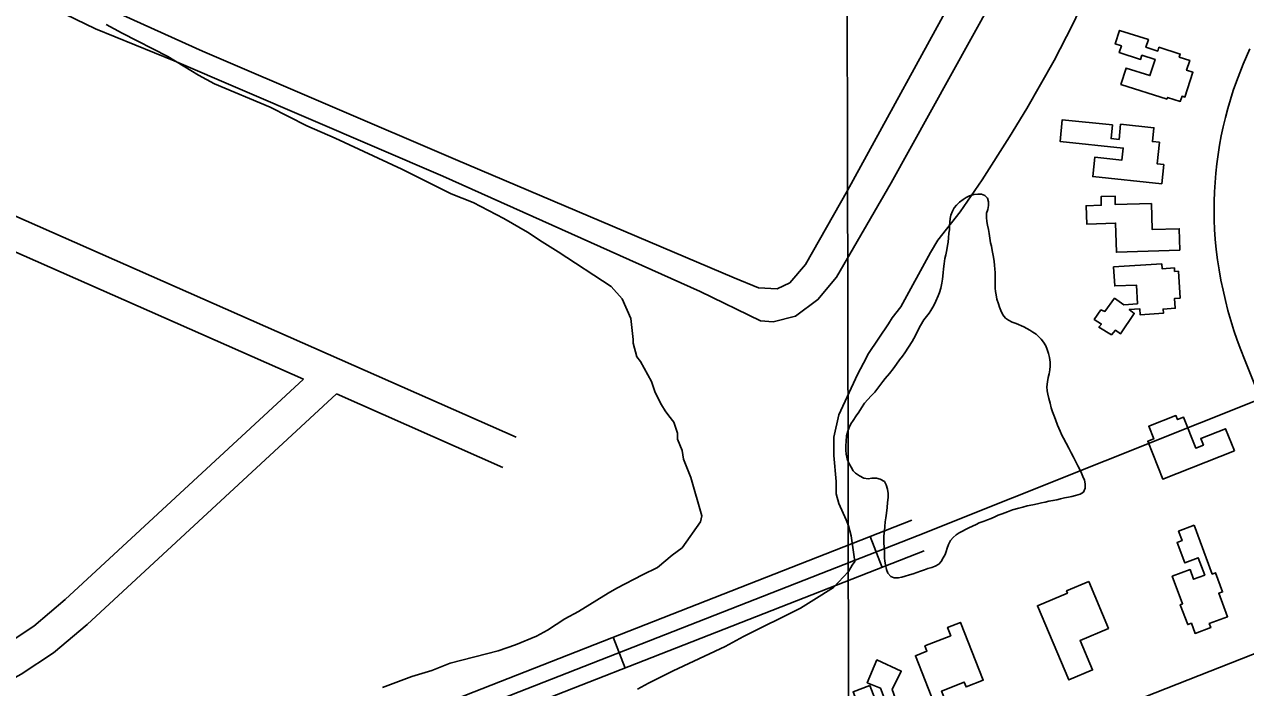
# Model space of a CAD drawing. Extents: x 3329297 to 3367176, y 649250 to 674653.
# Drawn here: x 3348430 to 3349536, y 671839 to 672440 of the extents above; entities that cross this region are included whole.
import ezdxf

# ---------------------------------------------------------------- set-up
doc = ezdxf.new("R2010")
doc.units = 0
for name, color, linetype in [('V-BLDG-OTLN', 7, 'Continuous'), ('V-GRID-MAJR', 7, 'Continuous'), ('V-ROAD-CNTR', 7, 'Continuous'), ('V-SITE-VEGE', 7, 'Continuous'), ('V-TOPO-SHOR', 7, 'Continuous')]:
    doc.layers.add(name, color=color, linetype=linetype)

msp = doc.modelspace()

# ---------------------------------------------------------------- linework, layer by layer
at = {"layer": 'V-BLDG-OTLN'}
for points in [[(3349464.964, 672372.567), (3349423.1520000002, 672385.975), (3349427.889, 672400.75), (3349449.42, 672393.846), (3349454.147, 672408.585), (3349442.274, 672412.393), (3349441.0270000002, 672408.503), (3349421.659, 672414.713), (3349423.609, 672420.789), (3349418.112, 672422.553), (3349422.073, 672434.894), (3349448.119, 672426.54), (3349445.8850000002, 672419.577), (3349456.586, 672416.144), (3349457.7, 672419.62), (3349476.982, 672413.435), (3349476.097, 672410.676), (3349485.616, 672407.625), (3349482.774, 672398.755), (3349488.449, 672396.934), (3349481.211, 672374.361), (3349478.549, 672375.215), (3349477.017, 672370.439), (3349465.47, 672374.142)], [(3349460.227, 672295.8), (3349397.714, 672302.349), (3349399.551, 672319.88), (3349424.148, 672317.304), (3349425.292, 672328.228), (3349368.077, 672334.22), (3349370.142, 672353.912), (3349415.542, 672349.152), (3349414.248, 672336.809), (3349421.512, 672336.049), (3349422.954, 672349.808), (3349453.051, 672346.654), (3349451.742, 672334.145), (3349458.136, 672333.475), (3349456.08, 672313.841), (3349462.054, 672313.214)], [(3349476.669, 672235.546), (3349419.198, 672233.809), (3349418.403, 672260.165), (3349392.24, 672259.3740000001), (3349391.738, 672275.996), (3349405.474, 672276.409), (3349405.236, 672284.311), (3349417.872, 672284.6900000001), (3349418.106, 672276.932), (3349450.919, 672277.9230000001), (3349451.628, 672254.42), (3349476.077, 672255.157)], [(3349416.603, 672220.6140000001), (3349460.227, 672223.29), (3349460.495, 672218.914), (3349471.661, 672219.6), (3349471.86, 672216.3910000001), (3349475.294, 672216.6020000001), (3349476.789, 672192.247), (3349471.813, 672191.9400000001), (3349472.36, 672183.004), (3349461.485, 672182.337), (3349461.722, 672178.447), (3349440.556, 672177.149), (3349440.222, 672182.595), (3349430.793, 672182.015), (3349435.352, 672178.337), (3349422.921, 672159.995), (3349418.335, 672163.216), (3349414.653, 672159.09), (3349403.188, 672166), (3349405.488, 672168.748), (3349399.0700000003, 672172.893), (3349405.054, 672181.605), (3349408.724, 672180.221), (3349417.469, 672192.144), (3349425.725, 672186.16), (3349438.125, 672187.055), (3349437.234, 672204.047), (3349417.668, 672203.279)], [(3349525.99, 672053.857), (3349461.12, 672028.231), (3349447.599, 672062.453), (3349452.998, 672064.585), (3349448.447, 672076.101), (3349473.035, 672085.816), (3349474.4790000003, 672082.157), (3349479.964, 672084.323), (3349491.06, 672056.237), (3349497.955, 672058.963), (3349495.5700000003, 672065.007), (3349518.075, 672073.897)], [(3349489.548, 671986.343), (3349506.018, 671942.176), (3349508.892, 671943.2490000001), (3349515.3200000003, 671926.009), (3349511.892, 671924.731), (3349519.84, 671903.417), (3349503.254, 671897.232), (3349504.595, 671893.636), (3349490.427, 671888.354), (3349487.009, 671897.525), (3349483.732, 671896.305), (3349476.988, 671914.382), (3349479.1040000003, 671915.1730000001), (3349469.765, 671940.218), (3349485.796, 671946.196), (3349489.073, 671937.41), (3349499.1580000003, 671941.17), (3349493.311, 671956.848), (3349481.0640000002, 671952.283), (3349474.143, 671970.834), (3349478.678, 671972.527), (3349475.483, 671981.096)], [(3349394.1180000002, 671935.254), (3349411.972, 671892.926), (3349386.171, 671882.042), (3349397.489, 671855.21), (3349375.9790000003, 671846.137), (3349347.5810000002, 671913.4670000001), (3349374.811, 671924.9500000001), (3349374.045, 671926.787)], [(3349259.6210000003, 671797.116), (3349250.012, 671821.5), (3349254.6920000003, 671823.345), (3349237.028, 671868.161), (3349247.532, 671872.304), (3349245.703, 671876.947), (3349269.177, 671886.2000000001), (3349266.2060000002, 671893.732), (3349277.881, 671898.334), (3349298.505, 671846.01), (3349283.022, 671839.909), (3349281.318, 671844.23), (3349260.754, 671836.126), (3349265.122, 671825.04), (3349271.7460000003, 671827.652), (3349280.523, 671805.355)], [(3349196.631, 671793.094), (3349180.6180000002, 671835.4180000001), (3349195.961, 671841.224), (3349204.026, 671819.914), (3349211.631, 671822.79), (3349205.628, 671838.654), (3349193.504, 671843.669), (3349202.2770000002, 671864.344), (3349224.326, 671854.188), (3349216.022, 671837.652), (3349220.136, 671825.692), (3349230.718, 671829.81), (3349244.444, 671792.547), (3349222.358, 671783.392), (3349220.986, 671786.6140000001), (3349212.2430000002, 671783.411), (3349210.412, 671787.091), (3349204.8910000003, 671784.803), (3349201.2660000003, 671794.8470000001)]]:
    msp.add_lwpolyline(points, close=True, dxfattribs=at)
at = {"layer": 'V-GRID-MAJR'}
msp.add_spline([(3349208.9050000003, 654661.8740000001), (3349197.451, 660719.817), (3349185.99, 666781.226), (3349174.529, 672842.661), (3349174.522, 672846.101)], degree=3, dxfattribs=at)
at = {"layer": 'V-ROAD-CNTR'}
for p, q in [((3347897.015168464, 671466.9070393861), (3349233.9864945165, 671991.0129911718)), ((3349196.021570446, 671976.1300209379), (3349206.970548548, 671948.200076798)), ((3348963.2670359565, 671884.8882034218), (3348974.2160140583, 671856.9582592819))]:
    msp.add_line(p, q, dxfattribs=at)
for points in [[(3348875.55521138, 672066.3038405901), (3347541.2138800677, 672656.043661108)], [(3348682.9405966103, 672118.63373593), (3347518.16792616, 672633.4287063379)], [(3349239.4614835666, 671977.0480191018), (3350087.859786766, 672316.154340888), (3350365.5242314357, 672424.620123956), (3350390.350181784, 672423.786125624), (3350396.1621701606, 672406.6301599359), (3350409.3181438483, 672371.1802308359), (3350425.4861115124, 672305.1953628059), (3350432.8770967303, 672277.354418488), (3350442.559077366, 672249.7164737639), (3350448.8300648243, 672216.5235401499), (3350456.5970492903, 672189.8305935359), (3350467.064028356, 672157.804657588), (3350762.5764373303, 671423.57012606), (3351229.0485043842, 670242.8054875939)], [(3349539.961719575, 672418.0521957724), (3349534.0222101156, 672404.4009203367), (3349530.824413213, 672396.476628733), (3349527.8310855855, 672388.4864004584), (3349525.039765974, 672380.423169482), (3349522.452822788, 672372.2963617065), (3349520.0663213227, 672364.1088419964), (3349517.8861489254, 672355.8599651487), (3349515.912345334, 672347.5589024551), (3349514.147595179, 672339.2121677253), (3349512.5924969, 672330.8248858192), (3349511.245551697, 672322.4012494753), (3349510.1091679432, 672313.9432477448), (3349509.1886224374, 672305.4616762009), (3349508.4776195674, 672296.9620551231), (3349507.97869063, 672288.4467920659), (3349507.6931240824, 672279.9184987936), (3349507.620949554, 672271.3883062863), (3349507.762176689, 672262.8571411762), (3349508.11772044, 672254.3355940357), (3349508.686293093, 672245.768046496), (3349509.622874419, 672236.3602811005), (3349510.7933151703, 672227.039487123), (3349512.1971365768, 672217.7505040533), (3349513.8390163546, 672208.4975993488), (3349515.715171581, 672199.2908887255), (3349517.824650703, 672190.135916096), (3349520.1658546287, 672181.0348246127), (3349522.7383043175, 672172.0010233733), (3349525.5389975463, 672163.0308834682), (3349528.5681894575, 672154.1371926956), (3349531.8214634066, 672145.3228112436), (3349535.232468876, 672136.7630989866), (3349574.9588302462, 672037.3676928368)], [(3348337.8902867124, 671842.5372881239), (3348362.95623658, 671852.428268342), (3348389.4381836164, 671864.7032437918), (3348411.6411392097, 671877.1092189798), (3348438.5750853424, 671894.933183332), (3348466.97602854, 671918.942135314), (3348682.939596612, 672118.6347359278)], [(3347840.116282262, 671613.871745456), (3348374.7802129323, 671824.842323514), (3348403.0821563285, 671837.9612972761), (3348427.2571079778, 671851.4692702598), (3348456.599049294, 671870.8872314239), (3348486.853988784, 671896.4621802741), (3348712.836536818, 672105.419762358)], [(3348863.427235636, 672038.8638954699), (3348712.838536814, 672105.419762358)], [(3341478.716005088, 668921.1211309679), (3342192.1245782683, 669201.2945706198), (3342356.1992501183, 669268.631435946), (3343000.42196167, 669522.2479287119), (3344144.5896733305, 669974.946023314), (3344859.287243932, 670257.5094581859), (3345736.7014891, 670599.9847732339), (3346977.717007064, 671089.4097943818), (3347844.004274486, 671430.016113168), (3349239.4614835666, 671977.0480191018)], [(3348492.6439772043, 671668.177636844), (3349244.936472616, 671963.0830470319)], [(3349628.8562357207, 671903.0591387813), (3349542.4849683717, 671869.2166151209), (3349327.8378542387, 671784.5187913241), (3349245.704681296, 671753.7798099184), (3349198.2066777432, 671738.0439587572), (3349132.365853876, 671717.709185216), (3349080.331027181, 671698.976404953), (3348976.370180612, 671657.4349215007), (3348767.6645477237, 671577.7377574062), (3348766.089839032, 671577.2359965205)]]:
    msp.add_lwpolyline(points, dxfattribs=at)
at = {"layer": 'V-SITE-VEGE'}
for p, q in [((3349404.108, 672492.252), (3349379.452, 672439.828)), ((3348518.708, 672432.463), (3348504.211, 672440.3049999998)), ((3349379.452, 672439.828), (3349362.646, 672407.484)), ((3348559.9760000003, 672411.176), (3348518.708, 672432.463)), ((3348587.855, 672394.38), (3348559.9760000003, 672411.176)), ((3349362.646, 672407.484), (3349338.009, 672363.988)), ((3348602.353, 672386.539), (3348587.855, 672394.38)), ((3348652.551, 672365.235), (3348602.353, 672386.5389999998)), ((3348686.014, 672348.429), (3348652.551, 672365.235)), ((3349338.009, 672363.988), (3349322.3310000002, 672338.341)), ((3348711.669, 672337.219), (3348686.014, 672348.4290000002)), ((3348771.901, 672309.2000000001), (3348711.669, 672337.219)), ((3349322.3310000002, 672338.341), (3349297.7, 672299.312)), ((3348816.5160000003, 672286.7909999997), (3348771.901, 672309.1999999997)), ((3349297.7, 672299.312), (3349277.554, 672270.3250000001)), ((3348836.599, 672278.943), (3348816.5160000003, 672286.791)), ((3348864.48, 672264.375), (3348836.599, 672278.943)), ((3349277.554, 672270.3250000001), (3349257.412, 672244.684)), ((3348885.671, 672252.059), (3348864.48, 672264.375)), ((3348899.051, 672243.103), (3348885.671, 672252.059)), ((3348913.546, 672234.145), (3348899.051, 672243.103)), ((3349257.412, 672244.684), (3349250.6920000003, 672233.53)), ((3348961.494, 672202.7980000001), (3348913.546, 672234.145)), ((3349250.6920000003, 672233.53), (3349223.81, 672184.46)), ((3348971.519, 672191.616), (3348961.494, 672202.7980000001)), ((3348979.306, 672173.741), (3348971.519, 672191.616)), ((3349223.81, 672184.46), (3349215.977, 672174.425)), ((3348981.501, 672154.758), (3348979.306, 672173.741)), ((3349215.977, 672174.425), (3349212.6180000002, 672168.851)), ((3349212.6180000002, 672168.851), (3349194.7060000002, 672142.0889999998)), ((3348981.495, 672151.41), (3348981.501, 672154.758)), ((3348984.823, 672139.1240000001), (3348981.495, 672151.41)), ((3348988.163, 672134.6510000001), (3348984.823, 672139.1240000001)), ((3349194.7060000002, 672142.0889999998), (3349190.223, 672133.166)), ((3348998.178, 672116.772), (3348988.163, 672134.6510000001)), ((3349190.223, 672133.166), (3349184.626, 672123.131)), ((3349001.5100000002, 672106.716), (3348998.178, 672116.772)), ((3349184.626, 672123.131), (3349167.8140000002, 672086.3200000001)), ((3349007.0700000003, 672095.542), (3349001.5100000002, 672106.716)), ((3349010.409, 672089.955), (3349007.0700000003, 672095.542)), ((3349013.751, 672085.4849999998), (3349010.409, 672089.955)), ((3349018.205, 672079.894), (3349013.751, 672085.4849999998)), ((3349167.8140000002, 672086.3200000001), (3349163.31, 672066.233)), ((3349021.537, 672069.838), (3349018.205, 672079.894)), ((3349021.525, 672064.257), (3349021.537, 672069.838)), ((3349025.971, 672054.204), (3349021.525, 672064.257)), ((3349163.31, 672066.233), (3349163.279, 672049.4890000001)), ((3349027.075, 672046.386), (3349025.971, 672054.204)), ((3349163.279, 672049.4890000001), (3349165.471, 672026.039)), ((3349033.7430000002, 672029.628), (3349027.075, 672046.386)), ((3349043.727, 671995.002), (3349033.7430000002, 672029.628)), ((3349165.471, 672026.039), (3349165.45, 672014.876)), ((3349165.45, 672014.876), (3349167.666, 672005.9400000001)), ((3349167.666, 672005.9400000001), (3349174.339, 671991.416)), ((3349042.6010000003, 671989.4230000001), (3349043.727, 671995.002)), ((3349025.8140000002, 671966.008), (3349042.6010000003, 671989.4230000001)), ((3349174.339, 671991.416), (3349176.561, 671985.8309999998)), ((3349176.561, 671985.8309999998), (3349178.7770000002, 671976.8960000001)), ((3349178.7770000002, 671976.8960000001), (3349182.082, 671953.446)), ((3349016.87, 671959.328), (3349025.8140000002, 671966.0079999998)), ((3349003.454, 671948.189), (3349016.87, 671959.328)), ((3349179.846, 671950.1), (3349176.487, 671944.525)), ((3349182.082, 671953.446), (3349179.846, 671950.1)), ((3348966.577, 671929.2760000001), (3348990.043, 671941.514)), ((3348990.043, 671941.514), (3349003.454, 671948.189)), ((3349176.487, 671944.525), (3349163.062, 671930.035)), ((3348958.756, 671924.8250000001), (3348966.577, 671929.2760000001)), ((3349163.062, 671930.035), (3349145.179, 671918.904)), ((3348931.931, 671908.128), (3348958.756, 671924.8250000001)), ((3349145.179, 671918.904), (3349132.8850000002, 671911.112)), ((3348919.639, 671901.451), (3348931.931, 671908.128)), ((3349132.8850000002, 671911.112), (3349081.486, 671885.528)), ((3348903.992, 671891.4329999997), (3348919.639, 671901.451)), ((3348874.9420000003, 671878.09), (3348893.935, 671885.87)), ((3348893.935, 671885.87), (3348903.992, 671891.4329999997)), ((3349081.486, 671885.528), (3349064.724, 671876.628)), ((3348815.742, 671861.452), (3348859.303, 671872.536)), ((3348859.303, 671872.536), (3348874.9420000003, 671878.0899999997)), ((3349064.724, 671876.628), (3349017.796, 671854.384)), ((3348798.985, 671854.7839999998), (3348815.742, 671861.4519999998)), ((3348781.112, 671849.234), (3348798.985, 671854.7839999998)), ((3349017.796, 671854.384), (3348995.448, 671843.2619999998)), ((3348754.302, 671839.235), (3348781.112, 671849.2340000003)), ((3348995.448, 671843.2619999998), (3348985.39, 671837.699))]:
    msp.add_line(p, q, dxfattribs=at)
at = {"layer": 'V-TOPO-SHOR'}
for points in [[(3349279.108, 672479.319), (3349175.49, 672289.732), (3349137.413, 672222.719), (3349123.259, 672205.973), (3349111.774, 672200.697), (3349095.005, 672201.612), (3349072.954, 672210.478), (3348820.704, 672317.74), (3348591.39, 672416.134), (3348363.847, 672518.938), (3348282.842, 672553.963), (3348001.498, 672680.697), (3347688.744, 672817.835)], [(3348339.254, 672511.493), (3348494.47, 672436.182), (3348565.775, 672407.354), (3348809.203, 672302.755), (3349042.04, 672198.176), (3349096.715, 672171.5970000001), (3349108.188, 672170.694), (3349128.5, 672175.953), (3349148.829, 672190.922), (3349165.637, 672211.193), (3349215.223, 672296.7220000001), (3349324.058, 672493.667)], [(3349209.919, 671950.3640000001), (3349209.435, 671953.696), (3349209.146, 671956.93), (3349208.9620000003, 671963.493), (3349208.774, 671966.533), (3349208.487, 671970.549), (3349208.596, 671976.7220000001), (3349209.093, 671981.424), (3349209.4930000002, 671985.3420000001), (3349209.6950000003, 671989.456), (3349210.193, 671992.983), (3349210.789, 671997.1950000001), (3349211.387, 672002.582), (3349211.786, 672006.991), (3349212.382, 672011.497), (3349212.3880000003, 672015.023), (3349211.711, 672019.14), (3349210.738, 672023.062), (3349209.077, 672026.101), (3349205.065, 672028.069), (3349201.735, 672028.956), (3349197.717, 672028.964), (3349194.19, 672028.579), (3349190.467, 672029.0750000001), (3349186.455, 672031.041), (3349182.8340000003, 672033.496), (3349180.681, 672035.753), (3349178.826, 672038.893), (3349176.579, 672043.306), (3349175.41, 672046.542), (3349174.4390000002, 672050.757), (3349174.054, 672054.48), (3349174.1580000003, 672058.4), (3349174.361, 672062.514), (3349174.7630000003, 672067.3150000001), (3349175.75, 672071.525), (3349177.0300000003, 672074.853), (3349178.701, 672078.181), (3349180.7630000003, 672081.3150000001), (3349183.5160000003, 672085.62), (3349185.873, 672088.946), (3349188.232, 672092.862), (3349190.983, 672096.9720000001), (3349193.928, 672100.2980000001), (3349196.971, 672103.525), (3349200.211, 672106.948), (3349202.077, 672109.393), (3349204.7290000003, 672112.916), (3349207.674, 672116.635), (3349209.736, 672119.277), (3349213.566, 672123.973), (3349217.1010000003, 672128.2760000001), (3349219.95, 672132.2880000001), (3349222.798, 672136.201), (3349225.451, 672139.626), (3349227.611, 672142.562), (3349230.952, 672147.652), (3349234.194, 672152.936), (3349237.044, 672158.3200000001), (3349238.619, 672161.648), (3349241.568, 672167.4230000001), (3349244.81, 672172.412), (3349247.168, 672175.5430000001), (3349249.427, 672178.579), (3349251.196, 672181.024), (3349253.752, 672185.6240000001), (3349255.718, 672189.539), (3349257.686, 672194.434), (3349258.8680000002, 672197.469), (3349260.0500000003, 672201.387), (3349260.94, 672205.696), (3349261.534, 672209.319), (3349262.132, 672215.101), (3349262.433, 672218.723), (3349263.128, 672223.426), (3349263.822, 672228.03), (3349264.612, 672231.554), (3349265.698, 672235.863), (3349266.294, 672239.783), (3349266.6890000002, 672242.916), (3349266.99, 672246.933), (3349267.392, 672250.951), (3349267.8850000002, 672253.986), (3349268.09, 672257.611), (3349268.389, 672261.039), (3349268.69, 672264.3690000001), (3349269.282, 672267.406), (3349270.758, 672271.128), (3349272.1350000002, 672273.966), (3349274.295, 672276.51), (3349276.946, 672279.051), (3349280.282, 672281.593), (3349283.028, 672283.549), (3349285.969, 672284.915), (3349289.8910000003, 672286.082), (3349293.7120000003, 672286.4670000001), (3349296.848, 672286.365), (3349300.08, 672285.378), (3349302.427, 672282.728), (3349303.301, 672279.395), (3349303.393, 672276.162)], [(3349303.393, 672276.162), (3349302.605, 672272.539), (3349301.519, 672269.307), (3349301.415, 672265.291), (3349301.898, 672261.664), (3349302.382, 672258.332), (3349303.16, 672254.51), (3349303.838, 672250.687), (3349304.417, 672246.5700000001), (3349305.194, 672242.456), (3349305.972, 672239.22), (3349306.6520000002, 672235.3), (3349307.622, 672230.79), (3349308.298, 672225.6950000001), (3349308.782, 672221.873), (3349309.0700000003, 672218.639), (3349309.357, 672215.113), (3349309.447, 672210.996), (3349309.441, 672207.568), (3349309.435, 672204.432), (3349309.431, 672201.395), (3349309.6210000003, 672198.26), (3349310.105, 672195.122), (3349310.9790000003, 672191.399), (3349312.343, 672186.988), (3349313.318, 672184.145), (3349314.389, 672180.909), (3349316.146, 672177.086), (3349318.592, 672174.1410000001), (3349321.332, 672172.176), (3349324.8540000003, 672170.407), (3349328.2830000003, 672169.223), (3349335.232, 672166.174)], [(3349335.232, 672166.174), (3349338.0700000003, 672164.7980000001), (3349340.616, 672163.126), (3349343.356, 672161.457), (3349346.389, 672159.688), (3349348.64, 672157.431), (3349350.987, 672155.074), (3349353.137, 672152.327), (3349355.089, 672148.991), (3349356.455, 672145.757), (3349357.723, 672142.032), (3349358.597, 672138.307), (3349359.179, 672134.1900000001), (3349359.271, 672130.5650000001), (3349358.872, 672127.137), (3349358.179, 672123.709), (3349357.291, 672120.184), (3349356.598, 672116.362), (3349356.1010000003, 672111.955), (3349356.387, 672108.33), (3349356.969, 672105.193), (3349358.04, 672101.174), (3349359.21, 672096.96), (3349359.986, 672092.941), (3349361.153, 672089.312), (3349362.423, 672086.079), (3349363.8850000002, 672082.157), (3349365.737, 672077.155), (3349368.079, 672071.665), (3349369.8370000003, 672068.134), (3349371.203, 672065.39), (3349373.546, 672060.681), (3349375.987, 672056.268), (3349378.1350000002, 672052.149), (3349380.382, 672048.031), (3349382.432, 672043.814), (3349384.285, 672040.185), (3349386.042, 672036.752), (3349387.605, 672033.615), (3349388.873, 672030.672), (3349390.1410000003, 672027.34), (3349390.8200000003, 672024.008), (3349390.812, 672019.99), (3349389.239, 672016.27), (3349386.395, 672014.4130000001), (3349382.18, 672013.246), (3349378.846, 672012.4670000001), (3349375.71, 672011.787), (3349372.083, 672011.107), (3349368.653, 672010.329), (3349365.321, 672009.455), (3349361.694, 672008.775), (3349358.0670000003, 672008.0970000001), (3349354.636, 672007.319), (3349351.2060000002, 672006.54), (3349347.579, 672005.764), (3349343.364, 672004.89), (3349338.463, 672003.919), (3349334.347, 672002.85), (3349330.916, 672001.973), (3349325.035, 672000.22), (3349320.525, 671998.563), (3349315.72, 671996.808), (3349312.1920000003, 671995.541), (3349308.9560000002, 671993.98), (3349305.622, 671992.5160000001), (3349302.484, 671991.344), (3349299.347, 671990.077), (3349294.933, 671988.42), (3349291.992, 671987.054), (3349288.6580000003, 671985.688), (3349285.4220000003, 671983.93), (3349282.383, 671982.466), (3349279.637, 671981.098), (3349276.794, 671979.636), (3349274.046, 671977.778), (3349271.201, 671975.335), (3349268.844, 671972.693), (3349267.072, 671968.876), (3349265.991, 671965.742), (3349264.907, 671962.609), (3349263.9220000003, 671959.768), (3349262.347, 671956.735), (3349260.482, 671953.604), (3349258.321, 671951.156), (3349254.889, 671949.303), (3349251.849, 671948.23), (3349248.419, 671947.06), (3349245.478, 671945.987), (3349241.849, 671944.7220000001), (3349238.517, 671943.648), (3349235.183, 671942.479), (3349231.8510000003, 671941.408), (3349227.929, 671940.14), (3349224.791, 671939.3640000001), (3349221.557, 671938.586), (3349217.932, 671938.7880000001), (3349214.799, 671940.066), (3349212.257, 671942.8150000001), (3349210.8910000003, 671946.247), (3349209.919, 671950.3640000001)]]:
    msp.add_lwpolyline(points, dxfattribs=at)

doc.saveas('drawing.dxf')
